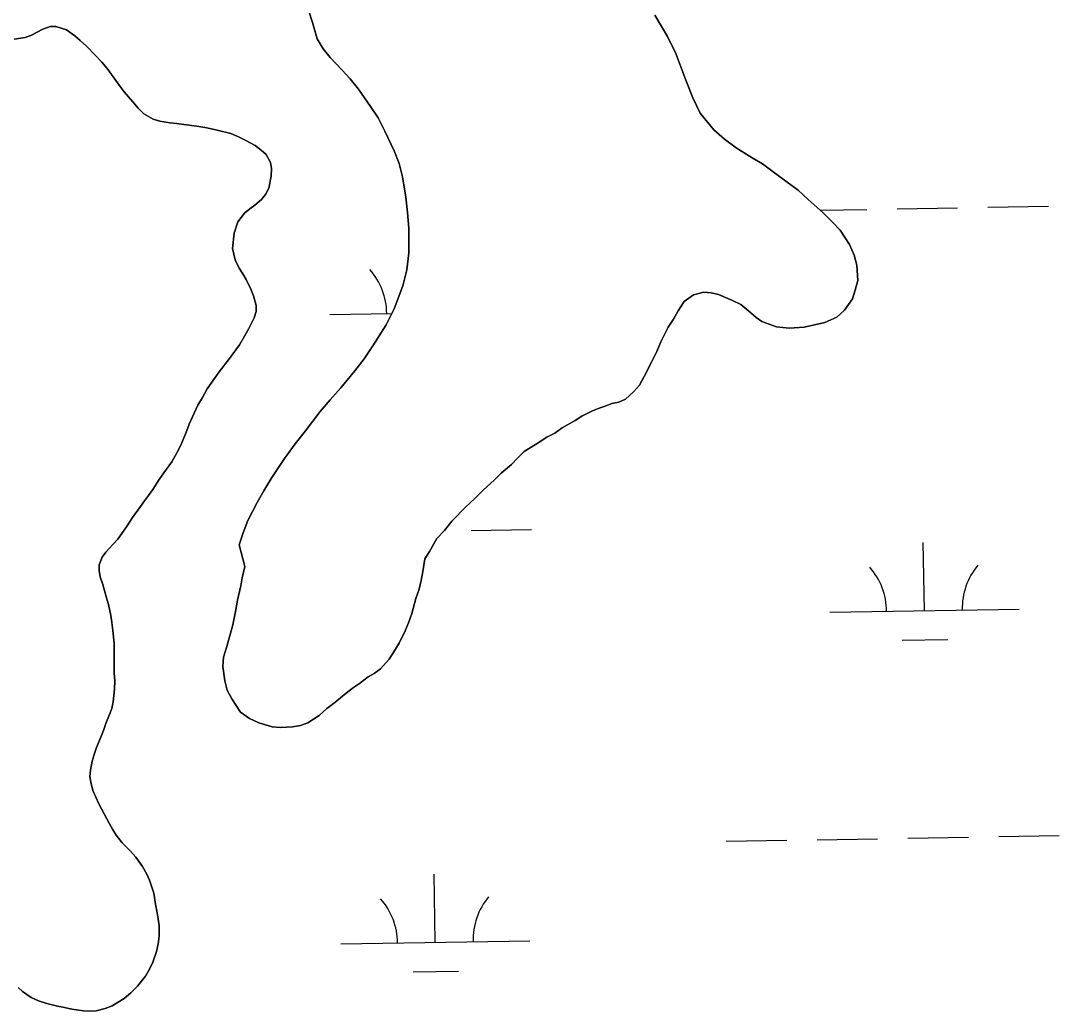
# Model space of a CAD drawing. Extents: x 3887375 to 3925618, y 296674 to 322633.
# Drawn here: x 3910258 to 3910806, y 303293 to 303817 of the extents above; entities that cross this region are included whole.
import ezdxf

# ---------------------------------------------------------------- set-up
doc = ezdxf.new("R2010")
doc.units = 0
doc.layers.add('V-TOPO-SHOR', color=7, linetype='Continuous')
doc.layers.add('V-WETL-SWMP', color=7, linetype='Continuous')

msp = doc.modelspace()

# ---------------------------------------------------------------- linework, layer by layer
at = {"layer": 'V-TOPO-SHOR'}
for points in [[(3910373.05, 303539.72), (3910375.16, 303546.13), (3910377.62, 303552.54), (3910382.56, 303562.16), (3910386.08, 303568.21), (3910390.32, 303575.34), (3910397.03, 303585.32), (3910402.69, 303593.17), (3910407.99, 303599.94), (3910415.77, 303610.28), (3910421.08, 303616.35), (3910426.73, 303622.77), (3910434.16, 303631.69), (3910439.11, 303638.11), (3910443.71, 303644.88), (3910450.77, 303655.93), (3910455, 303664.48), (3910459.57, 303676.58), (3910461.67, 303685.12), (3910462.7, 303694.01), (3910462.64, 303707.16), (3910461.89, 303715.34), (3910461.15, 303723.51), (3910459.33, 303734.17), (3910457.52, 303741.27), (3910455, 303748.01), (3910449.98, 303758.3), (3910446.4, 303765.39), (3910442.46, 303771.42), (3910436.03, 303780.64), (3910431.74, 303785.95), (3910427.45, 303790.55), (3910421.03, 303797.28), (3910417.46, 303801.89), (3910414.23, 303807.2), (3910411.71, 303815.73), (3910409.91, 303821.76)], [(3910592.62, 303819.68), (3910599.43, 303808.34), (3910603.73, 303799.47), (3910609.12, 303785.27), (3910612.71, 303776.04), (3910616.66, 303767.89), (3910623.8, 303759.03), (3910629.51, 303754.08), (3910635.58, 303749.48), (3910644.13, 303744.18), (3910649.47, 303741.01), (3910654.46, 303737.47), (3910662.67, 303731.47), (3910668.37, 303727.22), (3910673.72, 303722.27), (3910681.57, 303715.19), (3910686.57, 303710.24), (3910690.5, 303705.99), (3910695.51, 303698.54), (3910698.02, 303692.87), (3910699.46, 303687.54), (3910699.85, 303679.37), (3910698.45, 303674.38), (3910697.05, 303669.76), (3910692.81, 303663.7), (3910688.91, 303660.13), (3910682.52, 303657.26), (3910671.52, 303654.72), (3910663.7, 303654.33), (3910656.94, 303655.02), (3910649.11, 303657.83), (3910646.26, 303659.95), (3910643.4, 303662.42), (3910638.06, 303666.67), (3910633.78, 303668.78), (3910626.3, 303671.95), (3910622.39, 303673), (3910618.47, 303673.34), (3910613.15, 303671.9), (3910610.67, 303670.11), (3910608.19, 303668.32), (3910605.01, 303663.33), (3910602.54, 303659.05), (3910599.71, 303654.78), (3910595.84, 303646.94), (3910593.72, 303641.95), (3910590.9, 303636.26), (3910587.02, 303628.77), (3910584.56, 303624.14), (3910581.37, 303620.57), (3910577.12, 303616.65), (3910573.57, 303615.21), (3910570.02, 303614.48), (3910566.47, 303613.05), (3910563.28, 303611.97), (3910559.73, 303610.53), (3910554.05, 303607.66), (3910550.51, 303605.52), (3910543.77, 303601.58), (3910539.87, 303598.72), (3910535.62, 303596.57), (3910531.01, 303593.7), (3910523.56, 303589.05), (3910520.02, 303585.48), (3910516.84, 303582.27), (3910511.52, 303577.62), (3910507.99, 303574.06), (3910501.96, 303568.7), (3910497.36, 303564.06), (3910492.76, 303559.78), (3910485.33, 303552.28), (3910481.44, 303547.28), (3910477.54, 303543), (3910473.66, 303536.23), (3910471.19, 303532.31), (3910470.15, 303525.55), (3910469.11, 303520.93), (3910468.06, 303516.3), (3910466.3, 303511.32), (3910464.2, 303503.49), (3910462.45, 303498.51), (3910460.69, 303494.23), (3910457.52, 303487.82), (3910454.69, 303483.19), (3910452.22, 303479.27), (3910447.62, 303474.27), (3910444.43, 303471.77), (3910441.24, 303469.98), (3910436.63, 303466.41), (3910433.44, 303464.26), (3910429.54, 303461.4), (3910423.52, 303456.4), (3910419.27, 303453.18), (3910415.38, 303449.61), (3910409.35, 303445.67), (3910405.44, 303444.24), (3910401.18, 303443.51), (3910394.79, 303443.12), (3910390.52, 303443.46), (3910383.4, 303445.57), (3910378.41, 303448.03)], [(3910254.1, 303807.07), (3910259.96, 303807.8), (3910262.98, 303808.88), (3910269.36, 303812.28), (3910273.08, 303813.72), (3910276.11, 303813.73), (3910281.8, 303811.98), (3910286.26, 303808.8), (3910288.94, 303806.32), (3910292.33, 303803.32), (3910297.15, 303798.36), (3910300.54, 303794.82), (3910303.21, 303791.45), (3910306.97, 303786.32), (3910309.65, 303782.59), (3910312.33, 303779.23), (3910316.8, 303773.91), (3910319.66, 303770.55), (3910322.69, 303767.54), (3910327.5, 303764.72), (3910331.06, 303763.67), (3910336.4, 303762.8), (3910340.13, 303762.46), (3910343.86, 303761.94), (3910350.62, 303761.08), (3910355.96, 303760.04), (3910361.47, 303758.82), (3910368.59, 303757.07), (3910372.68, 303755.31), (3910376.25, 303753.55), (3910381.41, 303750.72), (3910384.62, 303748.25), (3910387.3, 303745.95), (3910389.62, 303741.87), (3910390.17, 303738.68), (3910390.01, 303734.59), (3910388.62, 303728.18), (3910386.85, 303724.8), (3910384.91, 303722.3), (3910381.37, 303719.27), (3910378.71, 303717.3), (3910375.87, 303714.98), (3910372.34, 303710.52), (3910370.41, 303704.47), (3910369.55, 303696.29), (3910370.82, 303690.43), (3910372.97, 303685.99), (3910374.94, 303682.98), (3910376.73, 303679.97), (3910379.24, 303674.82), (3910380.68, 303671.27), (3910381.94, 303666.3), (3910381.96, 303663.1), (3910380.9, 303659.72), (3910378.08, 303654.02), (3910375.79, 303649.93), (3910373.14, 303645.47), (3910367.84, 303638.16), (3910362.54, 303631.21), (3910356.18, 303622.12), (3910353.71, 303617.66), (3910351.24, 303613.57), (3910348.42, 303607.33), (3910346.66, 303603.42), (3910344.9, 303598.79), (3910342.26, 303592.38), (3910339.97, 303587.92), (3910337.5, 303583.65), (3910333.26, 303577.77), (3910330.79, 303574.2), (3910327.43, 303569.03), (3910325.14, 303565.83), (3910323.01, 303562.97), (3910320.89, 303559.94), (3910316.65, 303554.23), (3910313.83, 303549.78), (3910311, 303545.68), (3910308.88, 303542.65), (3910306.4, 303540.15), (3910302.51, 303535.87), (3910300.56, 303533.2), (3910298.98, 303529.1), (3910299, 303526.08), (3910299.54, 303522.88), (3910300.98, 303518.8), (3910302.06, 303514.9), (3910302.96, 303511.7), (3910304.05, 303508.15), (3910305.14, 303502.47), (3910305.69, 303498.74), (3910306.24, 303494.48), (3910306.98, 303487.55), (3910307, 303482.93), (3910307.02, 303478.48), (3910307.04, 303471.91), (3910307.24, 303467.82), (3910307.08, 303463.38), (3910306.4, 303456.79), (3910305.7, 303453.24), (3910304.47, 303450.04), (3910302.53, 303445.23)], [(3910378.41, 303448.03), (3910373.78, 303451.22), (3910369.13, 303458.3), (3910366.62, 303462.91), (3910365.53, 303467.89), (3910364.43, 303475.35), (3910364.77, 303480.33), (3910366.52, 303486.02), (3910369.68, 303497.41), (3910371.07, 303504.52), (3910372.11, 303510.57), (3910373.85, 303518.04), (3910374.55, 303522.31), (3910375.94, 303528.36), (3910373.05, 303539.72)], [(3910302.53, 303445.23), (3910301.3, 303441.67), (3910299.9, 303438.11), (3910297.61, 303432.59), (3910296.38, 303428.85), (3910295.33, 303425.47), (3910294.46, 303420.67), (3910294.12, 303417.29), (3910294.67, 303414.27), (3910295.75, 303409.83), (3910298.8, 303402.91), (3910300.23, 303400.25), (3910301.85, 303397.23), (3910304.35, 303392.62), (3910306.14, 303389.43), (3910308.11, 303386.24), (3910311.15, 303382.17), (3910313.29, 303380.04), (3910315.44, 303377.92), (3910318.47, 303374.73), (3910321.87, 303369.77), (3910324.2, 303365.69), (3910325.63, 303362.5), (3910327.97, 303355.58), (3910328.88, 303349.9), (3910329.61, 303345.28), (3910330.16, 303342.08), (3910330.71, 303338.35), (3910330.73, 303332.84), (3910330.21, 303328.93), (3910329.34, 303324.84), (3910327.41, 303319.14), (3910325.65, 303315.4), (3910323.53, 303311.84), (3910319.29, 303306.49), (3910315.75, 303302.92), (3910312.21, 303299.88), (3910306, 303296.12), (3910302.27, 303294.69), (3910297.48, 303293.42), (3910294.11, 303293.23), (3910290.73, 303293.39), (3910284.68, 303294.26), (3910280.77, 303295.13), (3910277.03, 303295.83), (3910271.34, 303297.4), (3910267.07, 303298.8), (3910263.15, 303300.57), (3910258.52, 303303.74), (3910256.2, 303305.69)]]:
    msp.add_lwpolyline(points, dxfattribs=at)
at = {"layer": 'V-WETL-SWMP'}
for p, q in [((3910679.99, 303716.62), (3910704.65, 303717.04)), ((3910720.64, 303717.32), (3910752.64, 303717.87)), ((3910768.64, 303718.14), (3910800.63, 303718.69)), ((3910420.97, 303661.42), (3910453.77, 303661.99)), ((3910495.53, 303547.26), (3910527.52, 303547.8)), ((3910735.13, 303504.93), (3910734.52, 303540.93)), ((3910685.14, 303504.07), (3910785.13, 303505.79)), ((3910723.4, 303489.3), (3910747.4, 303489.71)), ((3910630.37, 303383.04), (3910662.36, 303383.59)), ((3910678.36, 303383.87), (3910710.35, 303384.42)), ((3910726.35, 303384.69), (3910758.35, 303385.24)), ((3910774.35, 303385.52), (3910806.34, 303386.06)), ((3910476.67, 303329.66), (3910476.05, 303365.65)), ((3910426.68, 303328.8), (3910526.66, 303330.51)), ((3910464.93, 303314.02), (3910488.93, 303314.43))]:
    msp.add_line(p, q, dxfattribs=at)
for points in [[(3910409.91, 303821.76), (3910411.71, 303815.73), (3910414.23, 303807.21), (3910417.45, 303801.89), (3910421.03, 303797.28), (3910427.45, 303790.55), (3910431.74, 303785.95), (3910436.03, 303780.64), (3910442.46, 303771.42), (3910446.4, 303765.39), (3910449.98, 303758.3), (3910455, 303748.01), (3910457.52, 303741.27)], [(3910613.15, 303671.89), (3910618.48, 303673.34), (3910622.39, 303673), (3910626.3, 303671.95), (3910633.78, 303668.78), (3910638.05, 303666.67), (3910643.4, 303662.42), (3910646.26, 303659.95), (3910649.11, 303657.83), (3910656.94, 303655.02), (3910663.7, 303654.33), (3910671.52, 303654.72), (3910682.53, 303657.26), (3910688.91, 303660.13), (3910692.81, 303663.7), (3910697.05, 303669.76), (3910698.45, 303674.38), (3910699.85, 303679.37), (3910699.46, 303687.54), (3910698.02, 303692.87), (3910695.51, 303698.54), (3910690.5, 303705.99), (3910686.57, 303710.24), (3910681.57, 303715.19), (3910673.72, 303722.27), (3910668.37, 303727.22), (3910662.67, 303731.47), (3910654.46, 303737.47), (3910649.47, 303741.01), (3910644.13, 303744.18), (3910635.57, 303749.48), (3910629.51, 303754.08), (3910623.8, 303759.03), (3910616.66, 303767.89), (3910612.71, 303776.04), (3910609.12, 303785.27), (3910603.73, 303799.47), (3910599.43, 303808.34), (3910592.62, 303819.68)], [(3910297.14, 303798.36), (3910292.33, 303803.32), (3910288.94, 303806.32), (3910286.26, 303808.8), (3910281.8, 303811.98), (3910276.11, 303813.73), (3910273.09, 303813.72), (3910269.36, 303812.28), (3910262.98, 303808.88), (3910259.96, 303807.8), (3910254.1, 303807.07)], [(3910298.8, 303402.91), (3910295.75, 303409.83), (3910294.67, 303414.27), (3910294.12, 303417.29), (3910294.46, 303420.67), (3910295.33, 303425.47), (3910296.38, 303428.85), (3910297.61, 303432.59), (3910299.9, 303438.11), (3910301.31, 303441.67), (3910302.53, 303445.23), (3910304.47, 303450.03), (3910305.7, 303453.24), (3910306.4, 303456.8), (3910307.08, 303463.38), (3910307.24, 303467.82), (3910307.04, 303471.91), (3910307.02, 303478.48), (3910307, 303482.92), (3910306.98, 303487.55), (3910306.24, 303494.48), (3910305.69, 303498.74), (3910305.14, 303502.47), (3910304.05, 303508.15), (3910302.97, 303511.7), (3910302.06, 303514.9), (3910300.98, 303518.8), (3910299.54, 303522.88), (3910299, 303526.08), (3910298.98, 303529.1), (3910300.57, 303533.2), (3910302.51, 303535.87), (3910306.4, 303540.15), (3910308.88, 303542.65), (3910311, 303545.68), (3910313.83, 303549.78), (3910316.65, 303554.24), (3910320.89, 303559.94), (3910323.01, 303562.97), (3910325.13, 303565.82), (3910327.43, 303569.03), (3910330.79, 303574.2), (3910333.26, 303577.77), (3910337.5, 303583.65), (3910339.97, 303587.92), (3910342.26, 303592.38), (3910344.9, 303598.79), (3910346.66, 303603.42), (3910348.42, 303607.33), (3910351.24, 303613.57), (3910353.71, 303617.66), (3910356.18, 303622.12), (3910362.54, 303631.21), (3910367.84, 303638.16), (3910373.14, 303645.47), (3910375.79, 303649.93), (3910378.08, 303654.02), (3910380.9, 303659.72), (3910381.96, 303663.1), (3910381.94, 303666.3), (3910380.68, 303671.28), (3910379.24, 303674.82), (3910376.73, 303679.97), (3910374.94, 303682.98), (3910372.97, 303685.99), (3910370.82, 303690.43), (3910369.55, 303696.29), (3910370.41, 303704.47), (3910372.34, 303710.52), (3910375.87, 303714.98), (3910378.71, 303717.3), (3910381.37, 303719.27), (3910384.91, 303722.3), (3910386.85, 303724.8), (3910388.62, 303728.18), (3910390.01, 303734.59), (3910390.17, 303738.67), (3910389.62, 303741.87), (3910387.3, 303745.95), (3910384.62, 303748.25), (3910381.41, 303750.72), (3910376.25, 303753.55), (3910372.68, 303755.31), (3910368.59, 303757.07), (3910361.47, 303758.82), (3910355.96, 303760.04), (3910350.62, 303761.08), (3910343.86, 303761.94), (3910340.13, 303762.46), (3910336.39, 303762.8), (3910331.06, 303763.67), (3910327.5, 303764.72), (3910322.69, 303767.54), (3910319.66, 303770.55), (3910316.8, 303773.91), (3910312.33, 303779.23), (3910309.65, 303782.59), (3910306.97, 303786.31), (3910303.22, 303791.45), (3910300.54, 303794.82), (3910297.14, 303798.36)], [(3910457.52, 303741.27), (3910459.33, 303734.17), (3910461.15, 303723.51), (3910461.89, 303715.34), (3910462.64, 303707.17), (3910462.69, 303694.01), (3910461.67, 303685.12), (3910459.57, 303676.58), (3910455, 303664.48), (3910450.77, 303655.93), (3910443.71, 303644.88), (3910439.11, 303638.11), (3910434.16, 303631.69), (3910426.73, 303622.77), (3910421.08, 303616.35), (3910415.77, 303610.28), (3910407.99, 303599.94), (3910402.69, 303593.17), (3910397.03, 303585.32), (3910390.32, 303575.34), (3910386.08, 303568.21), (3910382.56, 303562.16), (3910377.62, 303552.54), (3910375.16, 303546.13), (3910373.05, 303539.72), (3910375.94, 303528.36), (3910374.55, 303522.31), (3910373.85, 303518.04), (3910372.11, 303510.57), (3910371.07, 303504.52), (3910369.68, 303497.41), (3910366.52, 303486.02), (3910364.77, 303480.32), (3910364.44, 303475.35), (3910365.53, 303467.89), (3910366.62, 303462.91), (3910369.13, 303458.3), (3910373.78, 303451.21), (3910378.41, 303448.03), (3910383.4, 303445.57), (3910390.52, 303443.46), (3910394.79, 303443.13), (3910401.18, 303443.51), (3910405.44, 303444.24), (3910409.35, 303445.67), (3910415.38, 303449.61), (3910419.27, 303453.18), (3910423.52, 303456.4), (3910429.54, 303461.4), (3910433.44, 303464.26), (3910436.63, 303466.41), (3910441.24, 303469.98), (3910444.43, 303471.77), (3910447.62, 303474.27), (3910452.22, 303479.27), (3910454.69, 303483.19), (3910457.52, 303487.82), (3910460.69, 303494.23), (3910462.45, 303498.51), (3910464.2, 303503.49), (3910466.3, 303511.32), (3910468.06, 303516.3), (3910469.11, 303520.93), (3910470.15, 303525.55), (3910471.19, 303532.31), (3910473.66, 303536.23), (3910477.55, 303543), (3910481.44, 303547.29), (3910485.33, 303552.28), (3910492.76, 303559.77), (3910497.36, 303564.06), (3910501.96, 303568.7), (3910507.99, 303574.06), (3910511.52, 303577.63), (3910516.84, 303582.27), (3910520.02, 303585.48), (3910523.56, 303589.05), (3910531.01, 303593.7), (3910535.62, 303596.57), (3910539.87, 303598.72), (3910543.77, 303601.58), (3910550.51, 303605.52), (3910554.06, 303607.66), (3910559.73, 303610.53), (3910563.28, 303611.97), (3910566.47, 303613.05), (3910570.02, 303614.48), (3910573.57, 303615.21), (3910577.12, 303616.65), (3910581.37, 303620.57), (3910584.56, 303624.14), (3910587.02, 303628.77), (3910590.9, 303636.26), (3910593.72, 303641.95), (3910595.84, 303646.94), (3910599.71, 303654.78), (3910602.54, 303659.05), (3910605.01, 303663.33), (3910608.19, 303668.32), (3910610.67, 303670.11), (3910613.15, 303671.89)], [(3910256.2, 303305.69), (3910258.52, 303303.74), (3910263.15, 303300.57), (3910267.07, 303298.8), (3910271.34, 303297.4), (3910277.03, 303295.83), (3910280.77, 303295.13), (3910284.68, 303294.26), (3910290.73, 303293.39), (3910294.11, 303293.23), (3910297.48, 303293.42), (3910302.28, 303294.69), (3910306, 303296.12), (3910312.21, 303299.88), (3910315.75, 303302.92), (3910319.29, 303306.49), (3910323.53, 303311.84), (3910325.65, 303315.4), (3910327.41, 303319.14), (3910329.34, 303324.84), (3910330.21, 303328.93), (3910330.73, 303332.84), (3910330.71, 303338.35), (3910330.16, 303342.08), (3910329.61, 303345.28), (3910328.88, 303349.9), (3910327.97, 303355.58), (3910325.63, 303362.5), (3910324.2, 303365.69), (3910321.87, 303369.77), (3910318.47, 303374.73), (3910315.44, 303377.92), (3910313.29, 303380.04), (3910311.15, 303382.17), (3910308.11, 303386.24), (3910306.14, 303389.43), (3910304.35, 303392.63), (3910301.85, 303397.24), (3910300.23, 303400.25), (3910298.8, 303402.91)]]:
    msp.add_lwpolyline(points, dxfattribs=at)
for centre, start, end in [((3910415.72, 303661.81), 0.2115, 41.7552), ((3910679.89, 303504.46), 0.2115, 41.7552), ((3910790.36, 303506.35), 140.2115, 181.7552), ((3910421.43, 303329.18), 0.2115, 41.7552), ((3910531.9, 303331.08), 140.2115, 181.7552)]:
    msp.add_arc(centre, 35.25, start, end, dxfattribs=at)

doc.saveas('drawing.dxf')
